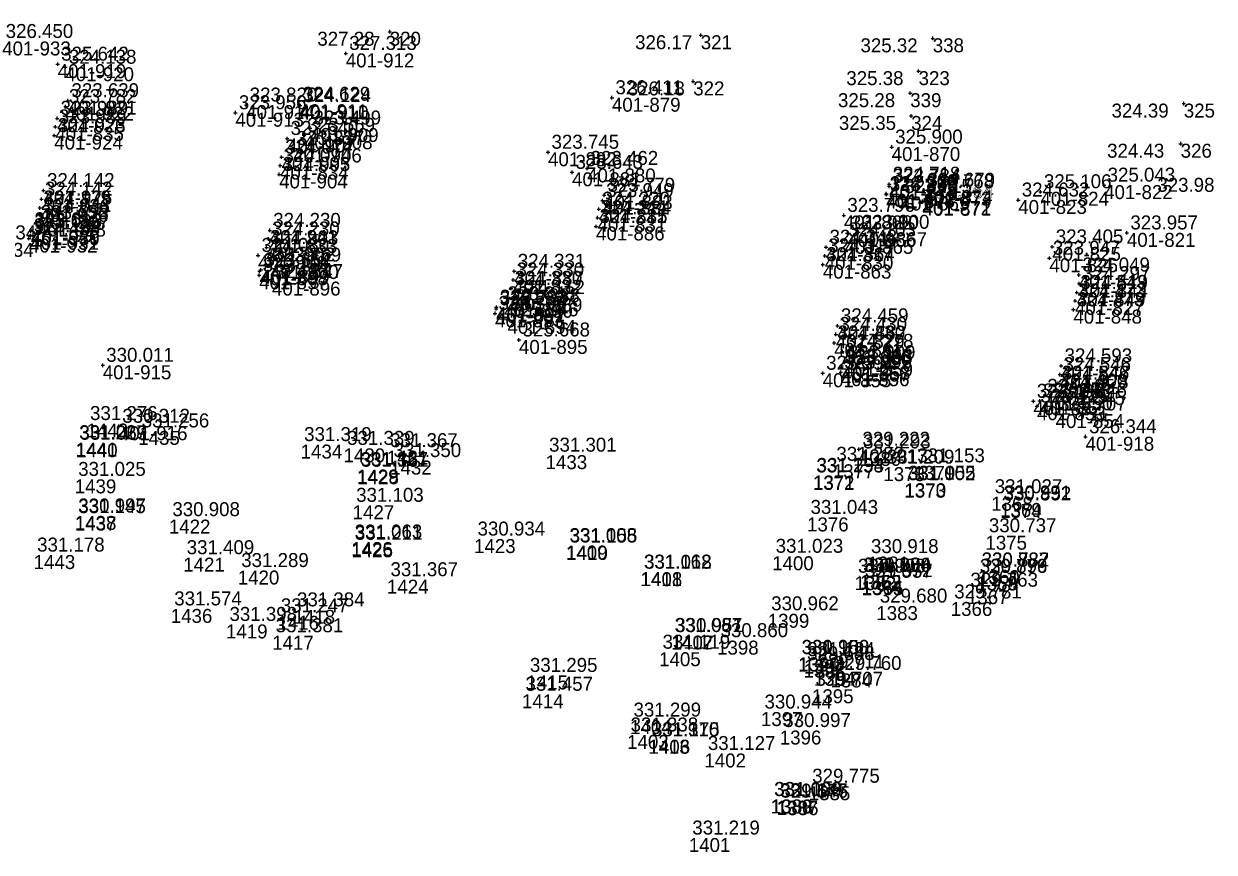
# Model space of a CAD drawing. Extents: x -829398 to -819400, y -1074439 to -1067977.
# Drawn here: x -824376.3 to -824274, y -1070004.8 to -1069933.6 of the extents above; entities that cross this region are included whole.
import ezdxf

# ---------------------------------------------------------------- set-up
doc = ezdxf.new("R2010")
doc.units = 0
for name, color, linetype in [('Vrstva 60', 7, 'Continuous'), ('Vrstva 61', 7, 'Continuous'), ('Čísla bodů_doměření_2012', 7, 'Continuous')]:
    doc.layers.add(name, color=color, linetype=linetype)

# ---------------------------------------------------------------- blocks, each defined once
blk = doc.blocks.new('BOD')
at = {"layer": 'Čísla bodů_doměření_2012'}
for p, q in [((-0.15, 0), (0.15, 0)), ((0, -0.15), (0, 0.15))]:
    blk.add_line(p, q, dxfattribs=at)

msp = doc.modelspace()

# ---------------------------------------------------------------- linework, layer by layer
at = {"layer": 'Vrstva 60'}
for p, q in [((-824370.879, -1069967.959), (-824370.879, -1069967.959)), ((-824366.441, -1069968.591), (-824366.441, -1069968.591)), ((-824371.813, -1069969.603), (-824371.813, -1069969.603)), ((-824371.779, -1069969.65), (-824371.779, -1069969.65)), ((-824352.491, -1069969.768), (-824352.491, -1069969.768)), ((-824348.804, -1069970.092), (-824348.804, -1069970.092)), ((-824345.099, -1069970.289), (-824345.099, -1069970.289)), ((-824344.806, -1069971.142), (-824344.806, -1069971.142)), ((-824331.455, -1069970.677), (-824331.455, -1069970.677)), ((-824304.487, -1069970.396), (-824304.487, -1069970.396)), ((-824347.651, -1069971.911), (-824347.651, -1069971.911)), ((-824347.619, -1069971.971), (-824347.619, -1069971.971)), ((-824306.779, -1069971.461), (-824306.779, -1069971.461)), ((-824302.446, -1069971.706), (-824302.446, -1069971.706)), ((-824299.834, -1069971.593), (-824299.834, -1069971.593)), ((-824371.895, -1069972.756), (-824371.895, -1069972.756)), ((-824308.504, -1069972.461), (-824308.504, -1069972.461)), ((-824308.476, -1069972.417), (-824308.476, -1069972.417)), ((-824300.644, -1069973.127), (-824300.644, -1069973.127)), ((-824300.625, -1069973.083), (-824300.625, -1069973.083)), ((-824348.024, -1069974.983), (-824348.024, -1069974.983)), ((-824293.181, -1069974.247), (-824293.181, -1069974.247)), ((-824292.42, -1069974.784), (-824292.42, -1069974.784)), ((-824292.419, -1069974.861), (-824292.419, -1069974.861)), ((-824371.886, -1069975.956), (-824371.886, -1069975.956)), ((-824371.885, -1069975.898), (-824371.885, -1069975.898)), ((-824363.809, -1069976.214), (-824363.809, -1069976.214)), ((-824309, -1069976.023), (-824309, -1069976.023)), ((-824348.149, -1069978.137), (-824348.149, -1069978.137)), ((-824348.13, -1069978.247), (-824348.13, -1069978.247)), ((-824337.598, -1069977.883), (-824337.598, -1069977.883)), ((-824293.683, -1069977.595), (-824293.683, -1069977.595)), ((-824375.424, -1069979.256), (-824375.424, -1069979.256)), ((-824329.704, -1069978.442), (-824329.704, -1069978.442)), ((-824329.679, -1069978.479), (-824329.679, -1069978.479)), ((-824362.577, -1069979.481), (-824362.577, -1069979.481)), ((-824311.995, -1069979.361), (-824311.995, -1069979.361)), ((-824303.809, -1069979.386), (-824303.809, -1069979.386)), ((-824357.893, -1069980.586), (-824357.893, -1069980.586)), ((-824345.077, -1069981.373), (-824345.077, -1069981.373)), ((-824323.312, -1069980.719), (-824323.312, -1069980.719)), ((-824323.284, -1069980.727), (-824323.284, -1069980.727)), ((-824304.922, -1069981.071), (-824304.922, -1069981.071)), ((-824304.474, -1069981.001), (-824304.474, -1069981.001)), ((-824304.46, -1069980.975), (-824304.46, -1069980.975)), ((-824294.467, -1069981.093), (-824294.467, -1069981.093)), ((-824294.458, -1069981.08), (-824294.458, -1069981.08)), ((-824294.316, -1069980.549), (-824294.316, -1069980.549)), ((-824294.301, -1069980.527), (-824294.301, -1069980.527)), ((-824304.331, -1069981.446), (-824304.331, -1069981.446)), ((-824304.304, -1069981.506), (-824304.304, -1069981.506)), ((-824295.269, -1069982.272), (-824295.269, -1069982.272)), ((-824296.66, -1069983.285), (-824296.66, -1069983.285)), ((-824363.645, -1069983.881), (-824363.645, -1069983.881)), ((-824353.104, -1069983.962), (-824353.104, -1069983.962)), ((-824312.378, -1069984.302), (-824312.378, -1069984.302)), ((-824303.053, -1069983.637), (-824303.053, -1069983.637)), ((-824358.903, -1069985.215), (-824358.903, -1069985.215)), ((-824354.488, -1069984.475), (-824354.488, -1069984.475)), ((-824354.935, -1069986.186), (-824354.935, -1069986.186)), ((-824320.675, -1069986.163), (-824320.675, -1069986.163)), ((-824320.622, -1069986.17), (-824320.622, -1069986.17)), ((-824316.727, -1069986.608), (-824316.727, -1069986.608)), ((-824321.705, -1069987.6), (-824321.705, -1069987.6)), ((-824309.769, -1069988.041), (-824309.769, -1069988.041)), ((-824309.752, -1069988.062), (-824309.752, -1069988.062)), ((-824309.278, -1069988.238), (-824309.278, -1069988.238)), ((-824309.297, -1069988.576), (-824309.297, -1069988.576)), ((-824308.418, -1069989.28), (-824308.418, -1069989.28)), ((-824306.985, -1069989.427), (-824306.985, -1069989.427)), ((-824333.1, -1069989.593), (-824333.1, -1069989.593)), ((-824333.482, -1069991.213), (-824333.482, -1069991.213)), ((-824308.574, -1069990.786), (-824308.574, -1069990.786)), ((-824324.203, -1069993.431), (-824324.203, -1069993.431)), ((-824312.956, -1069992.743), (-824312.956, -1069992.743)), ((-824311.342, -1069994.328), (-824311.342, -1069994.328)), ((-824324.453, -1069994.709), (-824324.453, -1069994.709)), ((-824322.644, -1069995.118), (-824322.644, -1069995.118)), ((-824322.612, -1069995.121), (-824322.612, -1069995.121)), ((-824317.817, -1069996.3), (-824317.817, -1069996.3)), ((-824308.856, -1069999.11), (-824308.856, -1069999.11)), ((-824312.132, -1070000.254), (-824312.132, -1070000.254)), ((-824312.095, -1070000.248), (-824312.095, -1070000.248)), ((-824311.624, -1070000.353), (-824311.624, -1070000.353)), ((-824311.587, -1070000.396), (-824311.587, -1070000.396)), ((-824319.155, -1070003.561), (-824319.155, -1070003.561))]:
    msp.add_line(p, q, dxfattribs=at)

# ---------------------------------------------------------------- block references
for p in [(-824344.839, -1069934.307), (-824318.128, -1069934.607), (-824298.203, -1069934.875), (-824348.617, -1069936.17), (-824373.356, -1069937.092), (-824372.695, -1069937.355), (-824318.774, -1069938.573), (-824299.419, -1069937.694), (-824300.137, -1069939.587), (-824372.472, -1069940.229), (-824357.167, -1069940.604), (-824352.613, -1069940.536), (-824352.546, -1069940.646), (-824325.756, -1069939.976), (-824276.644, -1069940.479), (-824372.692, -1069940.738), (-824358.096, -1069941.265), (-824300.058, -1069941.541), (-824373.558, -1069942.478), (-824373.409, -1069941.746), (-824351.684, -1069942.576), (-824373.653, -1069943.226), (-824353.653, -1069943.472), (-824352.204, -1069943.195), (-824353.132, -1069944.336), (-824331.244, -1069944.659), (-824301.733, -1069944.212), (-824276.911, -1069943.927), (-824354.122, -1069945.075), (-824354.338, -1069946.562), (-824354.257, -1069945.809), (-824329.185, -1069946.383), (-824327.888, -1069946.047), (-824301.948, -1069947.581), (-824301.936, -1069947.404), (-824283.486, -1069947.483), (-824374.755, -1069948.685), (-824374.569, -1069947.951), (-824326.558, -1069948.814), (-824326.43, -1069948.355), (-824302.195, -1069948.221), (-824302.188, -1069948.293), (-824300.951, -1069948.46), (-824299.04, -1069948.049), (-824298.955, -1069947.919), (-824290.859, -1069948.76), (-824288.958, -1069948.052), (-824374.879, -1069949.446), (-824326.88, -1069949.544), (-824299.094, -1069948.857), (-824299.065, -1069948.915), (-824375.107, -1069950.702), (-824374.858, -1069950.087), (-824326.985, -1069950.284), (-824305.84, -1069950.078), (-824375.701, -1069951.831), (-824375.653, -1069951.445), (-824375.65, -1069951.316), (-824355.145, -1069951.37), (-824327.122, -1069951.031), (-824305.536, -1069951.605), (-824304.593, -1069951.531), (-824281.531, -1069951.586), (-824375.825, -1069952.071), (-824355.412, -1069952.841), (-824355.24, -1069952.106), (-824307.369, -1069952.818), (-824305.763, -1069952.185), (-824287.936, -1069952.785), (-824356.148, -1069953.517), (-824307.48, -1069953.556), (-824288.188, -1069953.76), (-824356.032, -1069954.877), (-824355.899, -1069954.751), (-824355.116, -1069954.346), (-824334.143, -1069954.884), (-824307.644, -1069954.313), (-824356.055, -1069955.225), (-824354.954, -1069955.768), (-824334.247, -1069955.629), (-824285.657, -1069955.2), (-824285.62, -1069955.944), (-824334.406, -1069956.349), (-824285.829, -1069956.705), (-824335.68, -1069957.963), (-824335.015, -1069957.676), (-824334.184, -1069957.145), (-824285.98, -1069957.425), (-824335.797, -1069958.499), (-824335.703, -1069958.105), (-824334.728, -1069959.053), (-824286.126, -1069958.177), (-824306.388, -1069959.566), (-824333.74, -1069960.78), (-824306.677, -1069961.041), (-824306.516, -1069960.304), (-824305.967, -1069961.764), (-824369.485, -1069962.959), (-824306.038, -1069963.146), (-824306.021, -1069963.015), (-824305.792, -1069962.724), (-824287.182, -1069963.003), (-824307.658, -1069963.641), (-824306.095, -1069963.551), (-824287.28, -1069963.756), (-824287.594, -1069965.168), (-824287.425, -1069964.491), (-824289.565, -1069966.049), (-824289.021, -1069966.012), (-824288.662, -1069965.624), (-824289.249, -1069966.473), (-824287.653, -1069967.145), (-824368.102, -1069968.196), (-824285.081, -1069969.093), (-824304.549, -1069970.173)]:
    msp.add_blockref('BOD', p, dxfattribs=at)

# ---------------------------------------------------------------- texts
for s, p in [('320', (-824344.839, -1069935.507)), ('401-933', (-824378.123, -1069936.344)), ('321', (-824318.128, -1069935.807)), ('338', (-824298.203, -1069936.075)), ('401-912', (-824348.617, -1069937.37)), ('401-919', (-824373.356, -1069938.292)), ('401-920', (-824372.695, -1069938.555)), ('323', (-824299.419, -1069938.894)), ('322', (-824318.774, -1069939.773)), ('401-921', (-824372.472, -1069941.429)), ('401-879', (-824325.756, -1069941.176)), ('339', (-824300.137, -1069940.787)), ('325', (-824276.644, -1069941.679)), ('401-922', (-824372.692, -1069941.938)), ('401-913', (-824358.096, -1069942.465)), ('401-914', (-824357.167, -1069941.804)), ('401-911', (-824352.613, -1069941.736)), ('401-910', (-824352.546, -1069941.846)), ('324', (-824300.058, -1069942.741)), ('401-835', (-824373.558, -1069943.678)), ('401-923', (-824373.409, -1069942.946)), ('401-924', (-824373.653, -1069944.426)), ('401-907', (-824353.653, -1069944.672)), ('401-908', (-824352.204, -1069944.395)), ('401-909', (-824351.684, -1069943.776)), ('401-906', (-824353.132, -1069945.536)), ('401-870', (-824301.733, -1069945.412)), ('326', (-824276.911, -1069945.127)), ('401-905', (-824354.122, -1069946.275)), ('401-882', (-824331.244, -1069945.859)), ('401-904', (-824354.338, -1069947.762)), ('401-834', (-824354.257, -1069947.009)), ('401-881', (-824329.185, -1069947.583)), ('401-880', (-824327.888, -1069947.247)), ('401-876', (-824301.948, -1069948.781)), ('401-875', (-824301.936, -1069948.604)), ('401-822', (-824283.486, -1069948.683)), ('401-836', (-824374.755, -1069949.885)), ('401-925', (-824374.569, -1069949.151)), ('401-883', (-824326.43, -1069949.555)), ('401-878', (-824302.195, -1069949.421)), ('401-877', (-824302.188, -1069949.493)), ('401-869', (-824300.951, -1069949.66)), ('401-873', (-824299.04, -1069949.249)), ('401-874', (-824298.955, -1069949.119)), ('401-824', (-824288.958, -1069949.252)), ('401-926', (-824374.879, -1069950.646)), ('401-885', (-824326.88, -1069950.744)), ('401-884', (-824326.558, -1069950.014)), ('401-872', (-824299.094, -1069950.057)), ('401-871', (-824299.065, -1069950.115)), ('401-823', (-824290.859, -1069949.96)), ('401-928', (-824375.107, -1069951.902)), ('401-927', (-824374.858, -1069951.287)), ('401-831', (-824326.985, -1069951.484)), ('401-868', (-824305.84, -1069951.278)), ('401-930', (-824375.653, -1069952.645)), ('401-929', (-824375.65, -1069952.516)), ('401-903', (-824355.145, -1069952.57)), ('401-886', (-824327.122, -1069952.231)), ('401-866', (-824305.536, -1069952.805)), ('401-867', (-824304.593, -1069952.731)), ('401-821', (-824281.531, -1069952.786)), ('401-934', (-824381.307, -1069953.642)), ('401-932', (-824375.825, -1069953.271)), ('401-931', (-824375.701, -1069953.031)), ('401-833', (-824355.24, -1069953.306)), ('401-865', (-824305.763, -1069953.385)), ('401-825', (-824287.936, -1069953.985)), ('401-901', (-824356.148, -1069954.717)), ('401-902', (-824355.412, -1069954.041)), ('401-830', (-824307.48, -1069954.756)), ('401-864', (-824307.369, -1069954.018)), ('401-826', (-824288.188, -1069954.96)), ('401-899', (-824355.899, -1069955.951)), ('401-900', (-824355.116, -1069955.546)), ('401-863', (-824307.644, -1069955.513)), ('401-897', (-824356.055, -1069956.425)), ('401-898', (-824356.032, -1069956.077)), ('401-896', (-824354.954, -1069956.968)), ('401-832', (-824334.247, -1069956.829)), ('401-887', (-824334.143, -1069956.084)), ('401-843', (-824285.657, -1069956.4)), ('401-888', (-824334.406, -1069957.549)), ('401-849', (-824285.829, -1069957.905)), ('401-844', (-824285.62, -1069957.144)), ('401-890', (-824335.015, -1069958.876)), ('401-889', (-824334.184, -1069958.345)), ('401-827', (-824285.98, -1069958.625)), ('401-893', (-824335.797, -1069959.699)), ('401-892', (-824335.703, -1069959.305)), ('401-891', (-824335.68, -1069959.163)), ('401-848', (-824286.126, -1069959.377)), ('401-894', (-824334.728, -1069960.253)), ('401-862', (-824306.388, -1069960.766)), ('401-895', (-824333.74, -1069961.98)), ('401-829', (-824306.516, -1069961.504)), ('401-861', (-824306.677, -1069962.241)), ('401-860', (-824305.967, -1069962.964)), ('401-915', (-824369.485, -1069964.159)), ('401-858', (-824306.021, -1069964.215)), ('401-859', (-824305.792, -1069963.924)), ('401-847', (-824287.182, -1069964.203)), ('401-855', (-824307.658, -1069964.841)), ('401-856', (-824306.095, -1069964.751)), ('401-857', (-824306.038, -1069964.346)), ('401-828', (-824287.28, -1069964.956)), ('401-846', (-824287.425, -1069965.691)), ('401-852', (-824289.565, -1069967.249)), ('401-851', (-824289.021, -1069967.212)), ('401-850', (-824288.662, -1069966.824)), ('401-845', (-824287.594, -1069966.368)), ('401-853', (-824289.249, -1069967.673)), ('1442', (-824370.879, -1069969.159)), ('401-854', (-824287.653, -1069968.345)), ('401-916', (-824368.102, -1069969.396)), ('1435', (-824366.441, -1069969.791)), ('401-918', (-824285.081, -1069970.293)), ('1441', (-824371.813, -1069970.803)), ('1440', (-824371.779, -1069970.85)), ('1434', (-824352.491, -1069970.968)), ('1430', (-824348.804, -1069971.292)), ('1431', (-824345.099, -1069971.489)), ('1432', (-824344.806, -1069972.342)), ('1433', (-824331.455, -1069971.877)), ('401-917', (-824304.549, -1069971.373)), ('1380', (-824304.487, -1069971.596)), ('1429', (-824347.651, -1069973.111)), ('1428', (-824347.619, -1069973.171)), ('1377', (-824306.779, -1069972.661)), ('1378', (-824302.446, -1069972.906)), ('1379', (-824299.834, -1069972.793)), ('1439', (-824371.895, -1069973.956)), ('1372', (-824308.504, -1069973.661)), ('1371', (-824308.476, -1069973.617)), ('1373', (-824300.644, -1069974.327)), ('1370', (-824300.625, -1069974.283)), ('1368', (-824293.181, -1069975.447)), ('1427', (-824348.024, -1069976.183)), ('1369', (-824292.42, -1069975.984)), ('1374', (-824292.419, -1069976.061)), ('1437', (-824371.886, -1069977.156)), ('1438', (-824371.885, -1069977.098)), ('1422', (-824363.809, -1069977.414)), ('1376', (-824309, -1069977.223)), ('1426', (-824348.149, -1069979.337)), ('1425', (-824348.13, -1069979.447)), ('1423', (-824337.598, -1069979.083)), ('1375', (-824293.683, -1069978.795)), ('1443', (-824375.424, -1069980.456)), ('1409', (-824329.704, -1069979.642)), ('1410', (-824329.679, -1069979.679)), ('1400', (-824311.995, -1069980.561)), ('1421', (-824362.577, -1069980.681)), ('1381', (-824303.809, -1069980.586)), ('1420', (-824357.893, -1069981.786)), ('1424', (-824345.077, -1069982.573)), ('1411', (-824323.312, -1069981.919)), ('1408', (-824323.284, -1069981.927)), ('1382', (-824304.922, -1069982.271)), ('1363', (-824304.474, -1069982.201)), ('1362', (-824304.46, -1069982.175)), ('1358', (-824294.467, -1069982.293)), ('1359', (-824294.458, -1069982.28)), ('1360', (-824294.316, -1069981.749)), ('1361', (-824294.301, -1069981.727)), ('1364', (-824304.331, -1069982.646)), ('1365', (-824304.304, -1069982.706)), ('1367', (-824295.269, -1069983.472)), ('1366', (-824296.66, -1069984.485)), ('1436', (-824363.645, -1069985.081)), ('1416', (-824354.488, -1069985.675)), ('1418', (-824353.104, -1069985.162)), ('1399', (-824312.378, -1069985.502)), ('1383', (-824303.053, -1069984.837)), ('1419', (-824358.903, -1069986.415)), ('1417', (-824354.935, -1069987.386)), ('1412', (-824320.675, -1069987.363)), ('1407', (-824320.622, -1069987.37)), ('1398', (-824316.727, -1069987.808)), ('1405', (-824321.705, -1069988.8)), ('1390', (-824309.769, -1069989.241)), ('1391', (-824309.752, -1069989.262)), ('1392', (-824309.278, -1069989.438)), ('1393', (-824309.297, -1069989.776)), ('1394', (-824308.418, -1069990.48)), ('1384', (-824306.985, -1069990.627)), ('1415', (-824333.1, -1069990.793)), ('1414', (-824333.482, -1069992.413)), ('1395', (-824308.574, -1069991.986)), ('1404', (-824324.203, -1069994.631)), ('1397', (-824312.956, -1069993.943)), ('1396', (-824311.342, -1069995.528)), ('1403', (-824324.453, -1069995.909)), ('1413', (-824322.644, -1069996.318)), ('1406', (-824322.612, -1069996.321)), ('1402', (-824317.817, -1069997.5)), ('1385', (-824308.856, -1070000.31)), ('1389', (-824312.132, -1070001.454)), ('1388', (-824312.095, -1070001.448)), ('1387', (-824311.624, -1070001.553)), ('1386', (-824311.587, -1070001.596)), ('1401', (-824319.155, -1070004.761))]:
    msp.add_text(s, height=1.2, dxfattribs=at).set_placement(p)
at = {"layer": 'Vrstva 61'}
for s, p in [('326.450', (-824377.823, -1069934.844)), ('327.28', (-824351.056, -1069935.507)), ('327.313', (-824348.317, -1069935.87)), ('326.17', (-824323.769, -1069935.807)), ('325.32', (-824304.411, -1069936.075)), ('325.642', (-824373.056, -1069936.792)), ('324.138', (-824372.395, -1069937.055)), ('326.411', (-824325.456, -1069939.676)), ('325.38', (-824305.627, -1069938.894)), ('323.782', (-824372.392, -1069940.438)), ('323.639', (-824372.172, -1069939.929)), ('323.820', (-824356.867, -1069940.304)), ('324.629', (-824352.313, -1069940.236)), ('324.124', (-824352.246, -1069940.346)), ('326.18', (-824324.405, -1069939.773)), ('323.989', (-824373.109, -1069941.446)), ('323.956', (-824357.796, -1069940.965)), ('325.28', (-824306.345, -1069940.787)), ('324.39', (-824282.852, -1069941.679)), ('323.989', (-824373.258, -1069942.178)), ('323.499', (-824351.384, -1069942.276)), ('325.35', (-824306.266, -1069942.741)), ('324.026', (-824373.353, -1069942.926)), ('323.640', (-824353.353, -1069943.172)), ('323.559', (-824351.904, -1069942.895)), ('324.074', (-824353.822, -1069944.775)), ('323.837', (-824352.832, -1069944.036)), ('323.745', (-824330.944, -1069944.359)), ('325.900', (-824301.433, -1069943.912)), ('324.074', (-824353.957, -1069945.509)), ('323.462', (-824327.588, -1069945.747)), ('324.43', (-824283.232, -1069945.127)), ('324.093', (-824354.038, -1069946.262)), ('323.643', (-824328.885, -1069946.083)), ('324.142', (-824374.269, -1069947.651)), ('323.784', (-824301.648, -1069947.281)), ('324.718', (-824301.636, -1069947.104)), ('323.768', (-824298.74, -1069947.749)), ('324.679', (-824298.655, -1069947.619)), ('325.106', (-824288.658, -1069947.752)), ('325.043', (-824283.186, -1069947.183)), ('324.142', (-824374.455, -1069948.385)), ('323.949', (-824326.258, -1069948.514)), ('323.779', (-824326.13, -1069948.055)), ('324.399', (-824301.895, -1069947.921)), ('323.865', (-824301.888, -1069947.993)), ('323.715', (-824300.651, -1069948.16)), ('324.364', (-824298.794, -1069948.557)), ('323.754', (-824298.765, -1069948.615)), ('324.632', (-824290.559, -1069948.46)), ('323.98', (-824278.919, -1069948.057)), ('324.179', (-824374.579, -1069949.146)), ('324.041', (-824374.558, -1069949.787)), ('324.220', (-824326.58, -1069949.244)), ('323.796', (-824305.54, -1069949.778)), ('323.755', (-824374.807, -1069950.402)), ('324.211', (-824326.822, -1069950.731)), ('324.211', (-824326.685, -1069949.984)), ('324.458', (-824375.525, -1069951.771)), ('323.134', (-824375.401, -1069951.531)), ('323.093', (-824375.353, -1069951.145)), ('323.610', (-824375.35, -1069951.016)), ('324.230', (-824354.94, -1069951.806)), ('324.230', (-824354.845, -1069951.07)), ('324.103', (-824305.463, -1069951.885)), ('323.910', (-824305.236, -1069951.305)), ('323.900', (-824304.293, -1069951.231)), ('323.957', (-824281.231, -1069951.286)), ('324.834', (-824381.007, -1069952.142)), ('324.241', (-824355.112, -1069952.541)), ('324.348', (-824307.069, -1069952.518)), ('323.405', (-824287.636, -1069952.485)), ('324.080', (-824355.848, -1069953.217)), ('324.317', (-824307.18, -1069953.256)), ('323.947', (-824287.888, -1069953.46)), ('323.161', (-824355.755, -1069954.925)), ('323.164', (-824355.732, -1069954.577)), ('323.652', (-824355.599, -1069954.451)), ('323.759', (-824354.816, -1069954.046)), ('324.331', (-824333.843, -1069954.584)), ('324.317', (-824307.344, -1069954.013)), ('324.049', (-824285.357, -1069954.9)), ('324.847', (-824354.654, -1069955.468)), ('324.330', (-824333.947, -1069955.329)), ('324.297', (-824285.32, -1069955.644)), ('324.330', (-824334.106, -1069956.049)), ('324.112', (-824333.884, -1069956.845)), ('324.519', (-824285.529, -1069956.405)), ('323.253', (-824335.403, -1069957.805)), ('323.703', (-824335.38, -1069957.663)), ('323.848', (-824334.715, -1069957.376)), ('324.473', (-824285.826, -1069957.877)), ('324.473', (-824285.68, -1069957.125)), ('323.306', (-824335.497, -1069958.199)), ('325.046', (-824334.428, -1069958.753)), ('324.430', (-824306.216, -1069960.004)), ('324.459', (-824306.088, -1069959.266)), ('325.668', (-824333.44, -1069960.48)), ('324.430', (-824306.377, -1069960.741)), ('324.278', (-824305.667, -1069961.464)), ('330.011', (-824369.185, -1069962.659)), ('323.393', (-824305.738, -1069962.846)), ('323.868', (-824305.721, -1069962.715)), ('323.909', (-824305.492, -1069962.424)), ('324.593', (-824286.882, -1069962.703)), ('325.594', (-824307.358, -1069963.341)), ('323.395', (-824305.795, -1069963.251)), ('324.546', (-824287.125, -1069964.191)), ('324.546', (-824286.98, -1069963.456)), ('324.400', (-824287.294, -1069964.868)), ('323.498', (-824289.265, -1069965.749)), ('323.475', (-824288.949, -1069966.173)), ('323.983', (-824288.721, -1069965.712)), ('324.105', (-824288.362, -1069965.324)), ('325.707', (-824287.353, -1069966.845)), ('331.276', (-824370.579, -1069967.659)), ('330.312', (-824367.802, -1069967.896)), ('331.256', (-824366.141, -1069968.291)), ('331.227', (-824371.513, -1069969.303)), ('326.344', (-824284.781, -1069968.793)), ('331.069', (-824371.479, -1069969.35)), ('331.319', (-824352.191, -1069969.468)), ('331.339', (-824348.504, -1069969.792)), ('331.367', (-824344.799, -1069969.989)), ('329.222', (-824304.249, -1069969.873)), ('331.293', (-824304.187, -1069970.096)), ('331.350', (-824344.506, -1069970.842)), ('331.301', (-824331.155, -1069970.377)), ('331.282', (-824306.479, -1069971.161)), ('331.153', (-824299.534, -1069971.293)), ('331.327', (-824347.351, -1069971.611)), ('331.161', (-824347.319, -1069971.671)), ('331.153', (-824308.204, -1069972.161)), ('331.294', (-824308.176, -1069972.117)), ('331.209', (-824302.146, -1069971.406)), ('331.025', (-824371.595, -1069972.456)), ('331.002', (-824300.344, -1069972.827)), ('331.155', (-824300.325, -1069972.783)), ('331.027', (-824292.881, -1069973.947)), ('331.103', (-824347.724, -1069974.683)), ('330.991', (-824292.12, -1069974.484)), ('330.852', (-824292.119, -1069974.561)), ('331.145', (-824371.586, -1069975.656)), ('330.997', (-824371.585, -1069975.598)), ('330.908', (-824363.509, -1069975.914)), ('331.043', (-824308.7, -1069975.723)), ('330.737', (-824293.383, -1069977.295)), ('331.063', (-824347.849, -1069977.837)), ('331.211', (-824347.83, -1069977.947)), ('330.934', (-824337.298, -1069977.583)), ('331.008', (-824329.404, -1069978.142)), ('331.155', (-824329.379, -1069978.179)), ('331.178', (-824375.124, -1069978.956)), ('331.409', (-824362.277, -1069979.181)), ('331.023', (-824311.695, -1069979.061)), ('330.918', (-824303.509, -1069979.086)), ('331.289', (-824357.593, -1069980.286)), ('331.162', (-824323.012, -1069980.419)), ('331.018', (-824322.984, -1069980.427)), ('330.887', (-824294.016, -1069980.249)), ('330.732', (-824294.001, -1069980.227)), ('331.367', (-824344.777, -1069981.073)), ('330.908', (-824304.622, -1069980.771)), ('331.050', (-824304.174, -1069980.701)), ('330.904', (-824304.16, -1069980.675)), ('331.072', (-824304.031, -1069981.146)), ('329.557', (-824304.004, -1069981.206)), ('329.776', (-824294.167, -1069980.793)), ('330.899', (-824294.158, -1069980.78)), ('329.763', (-824294.969, -1069981.972)), ('331.574', (-824363.345, -1069983.581)), ('329.680', (-824302.753, -1069983.337)), ('329.781', (-824296.36, -1069982.985)), ('331.247', (-824354.188, -1069984.175)), ('331.384', (-824352.804, -1069983.662)), ('330.962', (-824312.078, -1069984.002)), ('331.398', (-824358.603, -1069984.915)), ('331.381', (-824354.635, -1069985.886)), ('331.087', (-824320.375, -1069985.863)), ('330.951', (-824320.322, -1069985.87)), ('330.860', (-824316.427, -1069986.308)), ('331.119', (-824321.405, -1069987.3)), ('330.950', (-824309.469, -1069987.741)), ('331.108', (-824309.452, -1069987.762)), ('329.688', (-824308.997, -1069988.276)), ('331.124', (-824308.978, -1069987.938)), ('331.295', (-824332.8, -1069989.293)), ('329.711', (-824308.118, -1069988.98)), ('329.760', (-824306.685, -1069989.127)), ('329.707', (-824308.274, -1069990.486)), ('331.457', (-824333.182, -1069990.913)), ('330.944', (-824312.656, -1069992.443)), ('331.299', (-824323.903, -1069993.131)), ('331.338', (-824324.153, -1069994.409)), ('331.310', (-824322.344, -1069994.818)), ('331.175', (-824322.312, -1069994.821)), ('330.997', (-824311.042, -1069994.028)), ('331.127', (-824317.517, -1069996)), ('329.775', (-824308.556, -1069998.81)), ('331.008', (-824311.832, -1069999.954)), ('331.129', (-824311.795, -1069999.948)), ('331.147', (-824311.324, -1070000.053)), ('329.676', (-824311.287, -1070000.096)), ('331.219', (-824318.855, -1070003.261))]:
    msp.add_text(s, height=1.2, dxfattribs=at).set_placement(p)

doc.saveas('drawing.dxf')
